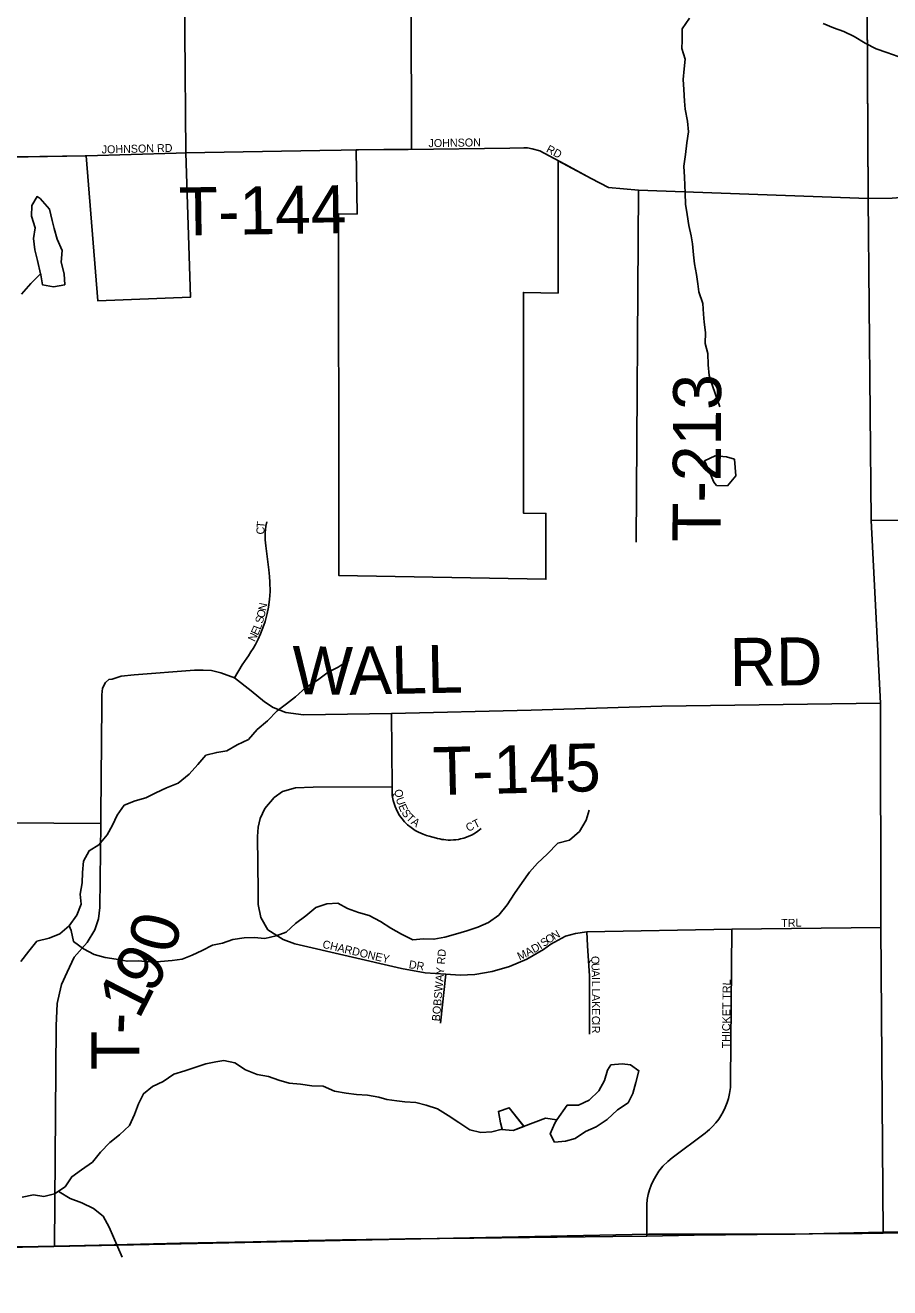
# Model space of a CAD drawing. Extents: x 1985906 to 2277390, y 930619 to 1324581.
# Drawn here: x 2182969 to 2188370, y 1089279 to 1097169 of the extents above; entities that cross this region are included whole.
import ezdxf

# ---------------------------------------------------------------- set-up
doc = ezdxf.new("R2010")
doc.units = 0
for name, color, linetype in [('GM_X_Adjacent_County', 7, 'Continuous'), ('GM_X_City_Street', 7, 'Continuous'), ('GM_X_City_Street_Text', 7, 'Continuous'), ('GM_X_Corporation', 7, 'Continuous'), ('GM_X_County', 7, 'Continuous'), ('GM_X_County_Road', 7, 'Continuous'), ('GM_X_Minor_Lake', 7, 'Continuous'), ('GM_X_Minor_River', 7, 'Continuous'), ('GM_X_Township', 7, 'Continuous'), ('GM_X_Township_Road', 7, 'Continuous'), ('GM_X_Township_Road_Text', 7, 'Continuous'), ('GM_X_Township_Subdivision', 7, 'Continuous'), ('GM_X_Township_Subdivision_Text', 7, 'Continuous')]:
    doc.layers.add(name, color=color, linetype=linetype)

msp = doc.modelspace()

# ---------------------------------------------------------------- linework, layer by layer
at = {"layer": 'GM_X_Adjacent_County'}
msp.add_lwpolyline([(2152684.2, 1089315.7), (2155648.8, 1089279), (2155988.7, 1089287.4), (2157526.2, 1089289.4), (2162837.9, 1089288.9), (2163293.5, 1089288.9), (2165782.9, 1089297.2), (2167175.5, 1089313), (2169500.9, 1089327.9), (2170986.2, 1089341.5), (2171523.4, 1089346.7), (2173015.3, 1089361), (2174790.3, 1089380.5), (2176069, 1089420.9), (2179329.1, 1089474), (2181183.6, 1089495.8), (2183148.7, 1089536.8), (2185136.7, 1089579.5), (2186862.1, 1089613.7), (2187773.1, 1089614.8), (2188330.5, 1089627.4), (2190553.2, 1089640.8)], dxfattribs=at)
at = {"layer": 'GM_X_City_Street'}
for points in [[(2183343.7, 1096352.7), (2183350.1, 1096352.8), (2183912.5, 1096369.3)], [(2185360.6, 1096393.3), (2185997.1, 1096400.8), (2186084.7, 1096403.3)], [(2186084.7, 1096403.3), (2186106, 1096403.9), (2186135.6, 1096396.8)], [(2186135.6, 1096396.8), (2186183.8, 1096385.2), (2186367.5, 1096285.4)]]:
    msp.add_lwpolyline(points, dxfattribs=at)
at = {"layer": 'GM_X_Corporation'}
for points in [[(2183954.2, 1098637.1), (2183973, 1096371.1), (2184000.8, 1095468.8), (2183422, 1095447), (2183350.1, 1096352.8), (2182744, 1096343.4), (2182748.1, 1095424), (2182616, 1095423.1), (2182620.5, 1094792.1), (2181392.5, 1094808.9), (2181386.4, 1095576.3), (2181170.6, 1095582.4), (2181171.3, 1096320.4), (2180916.7, 1096313.5), (2180907.6, 1097478.5)], [(2188226.2, 1097675.6), (2188235.7, 1096087.1), (2186799.9, 1096139.4), (2186613.2, 1096155), (2186504.3, 1096211), (2186298.6, 1096322.8), (2186298.6, 1095495.5), (2186081.6, 1095499.3), (2186081.6, 1095007.6), (2186081.6, 1094120.3), (2186221.8, 1094117.9), (2186221.8, 1093706.8), (2184928.9, 1093729.4), (2184928.9, 1094073.2), (2184927, 1095989.8), (2185042, 1095989.5), (2185037.1, 1096389.5), (2185382, 1096393.7), (2185379.8, 1097335.4)]]:
    msp.add_lwpolyline(points, dxfattribs=at)
at = {"layer": 'GM_X_County'}
msp.add_lwpolyline([(2152684.2, 1089315.7), (2155648.8, 1089279), (2155988.7, 1089287.4), (2157526.2, 1089289.4), (2162837.9, 1089288.9), (2163293.5, 1089288.9), (2165782.9, 1089297.2), (2167175.5, 1089313), (2169500.9, 1089327.9), (2170986.2, 1089341.5), (2171523.4, 1089346.7), (2173015.3, 1089361), (2174790.3, 1089380.5), (2176069, 1089420.9), (2179329.1, 1089474), (2181183.6, 1089495.8), (2183148.7, 1089536.8), (2185136.7, 1089579.5), (2186862.1, 1089613.7), (2187773.1, 1089614.8), (2188330.5, 1089627.4), (2190553.2, 1089640.8)], dxfattribs=at)
at = {"layer": 'GM_X_County_Road'}
msp.add_lwpolyline([(2182836, 1089534.5), (2183049.2, 1089536.4), (2183151.6, 1089538.7), (2183524.7, 1089547), (2183934.8, 1089557.8), (2184393.8, 1089566.7), (2184737.8, 1089573.5), (2184950.8, 1089578.6), (2185098.5, 1089580.4), (2185143.8, 1089581.1), (2185344.5, 1089584), (2185771.1, 1089588.3), (2186640.4, 1089598.6), (2186853.1, 1089602.1), (2187148.9, 1089606.9), (2187542.4, 1089612.1), (2187778.4, 1089614.2), (2187886.7, 1089615.1), (2188198.2, 1089617.4), (2188329.8, 1089619.1), (2188591.6, 1089622.4)], dxfattribs=at)
at = {"layer": 'GM_X_Minor_Lake'}
for points in [[(2183063.4, 1096086.3), (2183043.2, 1096098.1), (2183009.7, 1096043.5), (2183008.4, 1095975.2), (2183031.3, 1095903.1), (2183020, 1095836.7), (2183028.8, 1095766.5), (2183045.6, 1095698.4), (2183065.4, 1095615.3)], [(2183065.4, 1095615.3), (2183067.1, 1095608.7), (2183077.4, 1095546.1), (2183145.8, 1095534.8), (2183215.9, 1095547.6), (2183213.1, 1095615.9), (2183194.3, 1095688), (2183199.5, 1095760.4), (2183168.6, 1095832.4), (2183149.8, 1095898.4), (2183137.2, 1095948.5), (2183120.3, 1096020.7), (2183063.4, 1096086.3)], [(2183065.6, 1095615.4), (2183067.1, 1095608.7), (2183077.4, 1095546.1), (2183145.8, 1095534.8), (2183215.9, 1095547.6), (2183213.1, 1095615.9), (2183194.3, 1095688), (2183199.5, 1095760.4), (2183168.6, 1095832.4), (2183149.8, 1095898.4), (2183137.2, 1095948.5), (2183120.3, 1096020.7), (2183063.4, 1096086.3)], [(2187400.7, 1094457.9), (2187350.4, 1094471.4), (2187280, 1094478.6), (2187212.1, 1094447.7), (2187243, 1094381.8), (2187271.8, 1094313.8)], [(2187400.7, 1094457.9), (2187350.4, 1094471.4), (2187280, 1094478.6), (2187212.1, 1094447.7), (2187243, 1094381.8), (2187271.8, 1094313.8)], [(2187271.8, 1094313.8), (2187288.1, 1094291.9), (2187356.4, 1094290.7), (2187407.9, 1094353.5), (2187400.7, 1094457.9)], [(2187271.8, 1094313.8), (2187288.1, 1094291.9), (2187356.4, 1094290.7), (2187407.9, 1094353.5), (2187400.7, 1094457.9)], [(2186290.6, 1090328.5), (2186278.8, 1090308.3), (2186249.4, 1090241.7), (2186276, 1090189.8), (2186344.2, 1090194.5), (2186404.2, 1090211.2), (2186470, 1090256), (2186535.9, 1090284.8), (2186605.7, 1090329.7), (2186669.3, 1090390.6), (2186735, 1090435.4), (2186764.5, 1090493.9), (2186783.9, 1090562.4), (2186803.2, 1090634.9), (2186750.6, 1090672.5), (2186698.4, 1090678), (2186628.2, 1090671.3)], [(2186628.2, 1090671.3), (2186606.5, 1090638.9), (2186587.1, 1090574.5), (2186553.6, 1090509.9), (2186492, 1090451), (2186426.1, 1090420.2), (2186353.9, 1090419.5), (2186289.9, 1090328.7)], [(2186628.2, 1090671.3), (2186606.5, 1090638.9), (2186587.1, 1090574.5), (2186553.6, 1090509.9), (2186492, 1090451), (2186426.1, 1090420.2), (2186353.9, 1090419.5), (2186290.6, 1090328.5)], [(2186083.9, 1090287.3), (2185992.9, 1090403.8), (2185924.9, 1090381), (2185937.7, 1090308.9), (2185948.3, 1090271)], [(2186083.2, 1090288.2), (2185992.9, 1090403.8), (2185924.9, 1090381), (2185937.7, 1090308.9), (2185948.4, 1090270.8)], [(2185948.1, 1090270.8), (2185944.9, 1090267.3), (2186018.4, 1090261.5), (2186086.4, 1090288.3)], [(2185948.3, 1090271), (2185944.9, 1090267.3), (2186018.4, 1090261.5), (2186083.9, 1090287.3)]]:
    msp.add_lwpolyline(points, dxfattribs=at)
at = {"layer": 'GM_X_Minor_River'}
for points in [[(2187119.1, 1097213.1), (2187073.7, 1097146.3), (2187072.5, 1097074), (2187071, 1097023.8), (2187091.8, 1096957.7), (2187086.5, 1096897.4), (2187079.2, 1096831), (2187083.9, 1096766.8), (2187088.8, 1096694.5), (2187091.3, 1096644.3), (2187106.2, 1096570.1), (2187113, 1096503.9), (2187101.7, 1096433.4), (2187094.5, 1096361), (2187083.2, 1096288.6), (2187088, 1096220.3)], [(2188422.3, 1096972.8), (2188351.8, 1096998.1), (2188285.3, 1097021.5), (2188216.7, 1097056.8), (2188148, 1097098.2), (2188083.4, 1097129.7), (2188018.9, 1097153), (2187954.4, 1097180.4)], [(2187088, 1096220.3), (2187090.6, 1096170.1), (2187091.1, 1096119.9), (2187093.9, 1096051.6), (2187104.7, 1095985.4), (2187115.5, 1095917.3), (2187130.2, 1095853.1), (2187138.8, 1095803), (2187143.6, 1095734.8), (2187150.2, 1095678.6), (2187163, 1095612.4), (2187171.7, 1095552.3), (2187178.3, 1095502.1), (2187203.2, 1095430.1), (2187205.9, 1095363.8), (2187210.5, 1095313.6), (2187219.3, 1095249.4), (2187218, 1095181.1), (2187232.8, 1095117), (2187235.6, 1095046.7), (2187242.3, 1094980.5), (2187263.1, 1094916.4), (2187308.7, 1094784.3)], [(2183065.5, 1095615.2), (2183005.1, 1095555.3), (2182945.6, 1095488.3)], [(2182941.2, 1091318.8), (2182990.7, 1091383.5), (2183042.3, 1091444.3), (2183118.3, 1091463.1), (2183186.3, 1091489.9), (2183244, 1091540.7), (2183291.4, 1091607.4), (2183318.8, 1091676), (2183312.1, 1091738.2), (2183325.4, 1091810.6), (2183326.8, 1091874.9), (2183334.1, 1091945.2), (2183369.5, 1092009.9), (2183429.3, 1092046.6), (2183480.9, 1092109.4), (2183514.3, 1092170), (2183543.8, 1092232.5), (2183587.3, 1092295.2), (2183655.2, 1092322), (2183723.3, 1092340.7), (2183785.2, 1092371.5), (2183851, 1092404.3), (2183925, 1092433.1), (2183992.6, 1092488.1), (2184048.2, 1092548.8), (2184097.8, 1092607.6), (2184165.8, 1092624.3), (2184227.9, 1092635), (2184293.7, 1092671.8), (2184363.6, 1092704.6), (2184417.2, 1092767.4), (2184482.8, 1092822.3), (2184542.4, 1092885.2), (2184602.1, 1092927.9), (2184657.8, 1092972.7), (2184721.5, 1093029.6), (2184795.2, 1093076.5), (2184860.9, 1093125.3), (2184924.8, 1093158.1), (2184992.6, 1093203)], [(2183244, 1091540.7), (2183256.3, 1091512.7), (2183271.1, 1091442.6), (2183333.7, 1091397), (2183400.3, 1091361.6), (2183468.8, 1091342.2), (2183537.1, 1091332.8), (2183605.5, 1091319.4), (2183673.7, 1091322.1), (2183741.9, 1091316.8), (2183814.2, 1091317.6), (2183886.3, 1091324.3), (2183950.5, 1091333), (2184012.4, 1091357.7), (2184074.3, 1091386.4), (2184138.2, 1091419.2), (2184202.3, 1091431.9), (2184266.3, 1091454.6), (2184336.4, 1091465.4), (2184398.6, 1091468), (2184466.8, 1091462.7), (2184536.9, 1091477.5), (2184598.9, 1091502.2), (2184658.5, 1091555), (2184722.2, 1091603.8), (2184783.9, 1091654.7), (2184853.9, 1091677.5), (2184922.1, 1091682.2), (2184982.6, 1091648.6), (2185051.1, 1091625.2), (2185117.5, 1091605.8), (2185188.1, 1091568.4), (2185252.8, 1091526.9), (2185319.4, 1091489.4), (2185390, 1091454), (2185458.2, 1091458.7), (2185522.4, 1091457.3), (2185590.5, 1091470), (2185656.5, 1091488.8), (2185728.5, 1091509.6), (2185796.5, 1091532.3), (2185862.5, 1091561.1), (2185928.2, 1091608), (2185979.7, 1091672.8), (2186025.1, 1091743.5), (2186074.6, 1091812.3), (2186120, 1091877), (2186169.6, 1091931.7), (2186229.3, 1091988.5), (2186296.8, 1092057.5), (2186368.8, 1092076.3), (2186432.5, 1092131.2), (2186473.9, 1092201.9), (2186493.3, 1092264.3)], [(2182950.5, 1089844.9), (2183020.6, 1089859.7), (2183084.9, 1089850.3), (2183153, 1089865.1), (2183218.8, 1089909.9), (2183260.3, 1089972.6), (2183320, 1090015.3), (2183389.7, 1090064.2), (2183439.3, 1090127), (2183496.8, 1090187.8), (2183558.5, 1090234.6), (2183620.1, 1090293.5), (2183651.5, 1090362.1), (2183676.9, 1090428.6), (2183708.4, 1090491.2), (2183764.1, 1090535.9), (2183830, 1090568.7), (2183897.7, 1090613.6), (2183965.7, 1090634.3), (2184035.7, 1090657.1), (2184097.7, 1090677.8), (2184159.8, 1090690.5), (2184209.9, 1090699), (2184278.3, 1090683.7), (2184344.9, 1090640.2), (2184417.5, 1090610.8), (2184489.9, 1090599.5), (2184554.3, 1090576), (2184618.7, 1090558.6), (2184689, 1090551.3), (2184759.3, 1090541.9), (2184829.6, 1090538.6), (2184902.2, 1090507.2), (2184974.5, 1090495.9), (2185038.8, 1090486.5), (2185107.1, 1090483.2), (2185177.5, 1090469.9), (2185227.8, 1090456.3), (2185290.1, 1090446.9), (2185340.3, 1090441.4), (2185408.6, 1090436.1), (2185473, 1090420.6), (2185545.5, 1090397.3), (2185612.1, 1090355.8), (2185678.8, 1090312.3), (2185747.5, 1090266.8), (2185815.9, 1090249.4), (2185884.1, 1090254.1), (2185948.1, 1090270.8)], [(2186290.6, 1090328.5), (2186220.3, 1090339.8), (2186081.5, 1090286.5)], [(2183575, 1089470.9), (2183494.3, 1089657.7), (2183455.5, 1089725.6), (2183394.7, 1089775.1), (2183322.1, 1089810.6), (2183249.6, 1089835.9), (2183181, 1089879.4)]]:
    msp.add_lwpolyline(points, dxfattribs=at)
at = {"layer": 'GM_X_Township'}
msp.add_lwpolyline([(2190553.2, 1089640.8), (2188330.5, 1089627.4), (2187773.1, 1089614.8), (2186862.1, 1089613.7), (2185136.7, 1089579.5), (2183148.7, 1089536.8), (2181183.6, 1089495.8), (2179329.1, 1089474), (2176069, 1089420.9), (2174790.3, 1089380.5), (2173015.3, 1089361), (2171523.4, 1089346.7), (2170986.2, 1089341.5), (2169500.9, 1089327.9), (2167175.5, 1089313), (2165782.9, 1089297.2), (2165762.3, 1094617.3), (2165737.7, 1097252.4), (2165747.4, 1098285.3), (2165731.3, 1102754.3), (2165719.4, 1105115.3), (2165679.9, 1110362.3), (2165650.7, 1113722.2)], dxfattribs=at)
at = {"layer": 'GM_X_Township_Road'}
for points in [[(2188235.7, 1096087.1), (2188226.3, 1097666.2), (2188226.3, 1097668.2)], [(2182774.8, 1096343.9), (2183343.7, 1096352.7)], [(2183912.5, 1096369.3), (2183973, 1096371.1), (2184809.9, 1096386), (2184942.2, 1096388.4), (2185050.3, 1096389.6)], [(2185050.3, 1096389.6), (2185360.6, 1096393.3)], [(2186367.5, 1096285.4), (2186504.3, 1096211), (2186613.2, 1096155), (2186799.9, 1096139.4), (2188235.7, 1096087.1)], [(2186786.8, 1093937.6), (2186799.9, 1096139.4)], [(2188235.7, 1096087.1), (2188385.6, 1096087.5), (2188597.5, 1096104.2), (2188691.5, 1096102.5), (2190830.9, 1095964.3), (2191822.6, 1095899.1), (2191946.6, 1095889.4), (2192064.6, 1095879.7), (2192346.5, 1095868.5), (2192658, 1095922.6)], [(2188313, 1092932.3), (2188253.7, 1094074.4), (2188235.7, 1096087.1)], [(2188253.7, 1094074.4), (2191418.4, 1094076.6), (2192655.8, 1094119.7)], [(2183441.5, 1092231.7), (2183447.7, 1092922.2), (2183447.7, 1092984.2), (2183451.1, 1093026.1), (2183471.2, 1093061.2), (2183491.3, 1093079.7), (2183512.8, 1093083.3), (2183568.8, 1093100.6), (2183649.1, 1093110.4), (2184027, 1093137.8), (2184079.9, 1093139.7), (2184132.8, 1093135.8), (2184191.5, 1093122.1), (2184275.7, 1093090.8), (2184381.5, 1093008.5), (2184463.7, 1092940), (2184518.6, 1092904.7), (2184596.9, 1092873.4), (2184706.6, 1092859.7), (2185257.6, 1092868.1), (2186130.7, 1092888.2), (2186946.2, 1092913.7), (2188313, 1092932.3)], [(2188329.8, 1089619.1), (2188315.1, 1091530.7), (2188313, 1092932.3)], [(2181203.4, 1092168.4), (2182015.6, 1092181.8), (2182559, 1092187.5), (2183441, 1092180.2), (2183441.5, 1092231.7)], [(2183151.6, 1089538.7), (2183161.5, 1090916.5), (2183168.5, 1091055.6), (2183184.2, 1091119.9), (2183196.3, 1091173.8), (2183231.1, 1091250.3), (2183274.6, 1091344.2), (2183356.3, 1091436.4), (2183403.2, 1091516.4), (2183427.6, 1091584.2), (2183436.2, 1091655.5), (2183441, 1092180.2)]]:
    msp.add_lwpolyline(points, dxfattribs=at)
at = {"layer": 'GM_X_Township_Subdivision'}
for points in [[(2184275.7, 1093090.8), (2184324.1, 1093172.9), (2184352.8, 1093213.9), (2184363.8, 1093229.2), (2184379.4, 1093252.2), (2184393.2, 1093274.6), (2184407.7, 1093299.7), (2184424.9, 1093333.3), (2184439.4, 1093365.2), (2184454, 1093402.4), (2184467.4, 1093442.6), (2184480.5, 1093492.5), (2184488.3, 1093531.8), (2184494.9, 1093580.2), (2184498.4, 1093631.2), (2184498.2, 1093687.7), (2184495.8, 1093724.4), (2184490.7, 1093766.5), (2184472.5, 1093915.5), (2184470.2, 1093933.7), (2184468.6, 1093953.4), (2184467.9, 1093974), (2184468.4, 1093996.3), (2184470, 1094017.1), (2184472.7, 1094038.2), (2184477.9, 1094065.3)], [(2185818.5, 1092148.5), (2185797.5, 1092132.1), (2185775.3, 1092117.8), (2185757.1, 1092108), (2185741.1, 1092100.6), (2185725.1, 1092094.4), (2185708.8, 1092089.1), (2185688.4, 1092083.8), (2185676, 1092081.3), (2185658.8, 1092078.8), (2185644, 1092077.4), (2185625.6, 1092076.8), (2185611.6, 1092077), (2185597.7, 1092077.9), (2185584.3, 1092079.4), (2185571.7, 1092081.3), (2185558.4, 1092084), (2185545.5, 1092087.2), (2185538.7, 1092089.1), (2185493.5, 1092102), (2185476.6, 1092106.4), (2185454.9, 1092113.6), (2185426.3, 1092125.9), (2185405.1, 1092137.5), (2185379.5, 1092154.7), (2185358, 1092172.5), (2185339.5, 1092190.8), (2185324, 1092208.9), (2185308.2, 1092230.9), (2185292.9, 1092257.3), (2185279.5, 1092287.2), (2185268, 1092324), (2185262.2, 1092354.4), (2185261.8, 1092409.7), (2185257.6, 1092868.1)], [(2185596, 1091238.3), (2185467.8, 1091246.7), (2185318.9, 1091275), (2184653.4, 1091428.8), (2184581.4, 1091455.6), (2184485.2, 1091516), (2184440.7, 1091593.7), (2184424.1, 1091674.2), (2184424.3, 1091756.4), (2184419.3, 1092099.8), (2184424.3, 1092156.7), (2184437.7, 1092212), (2184466.2, 1092274), (2184524.8, 1092342.7), (2184576.7, 1092381.2), (2184657.1, 1092403), (2184767.7, 1092408), (2185261.8, 1092409.7)], [(2185596, 1091238.3), (2185687.1, 1091233.3), (2185778.5, 1091237.7), (2185887.2, 1091255.2), (2185995.6, 1091286.7), (2186101.9, 1091333), (2186206.5, 1091392.7), (2186252.5, 1091427.2), (2186344.5, 1091477), (2186405.9, 1091492.3), (2186478.7, 1091503.9), (2187383.5, 1091519.2), (2188315.1, 1091530.7)], [(2186494, 1090863.6), (2186494, 1090982.4), (2186494, 1091227.8), (2186482.5, 1091415.7), (2186478.7, 1091503.9)], [(2186853.1, 1089602.1), (2186851.6, 1089798.7), (2186855.2, 1089831.4), (2186860.8, 1089860.8), (2186869.2, 1089891.3), (2186879.2, 1089919.3), (2186891.2, 1089946.2), (2186907.8, 1089976.8), (2186928.1, 1090007.4), (2186953.1, 1090038), (2186983.3, 1090068.2), (2187010.7, 1090090.7), (2187216.7, 1090245.9), (2187230.8, 1090257.1), (2187244.4, 1090268.9), (2187263.2, 1090287), (2187284.4, 1090310.7), (2187301.9, 1090333.6), (2187315.7, 1090354.3), (2187329.9, 1090379.1), (2187342.5, 1090405.3), (2187354.6, 1090436.5), (2187362.5, 1090462.6), (2187369.4, 1090493.9), (2187374.4, 1090530.8), (2187375.8, 1090572.2), (2187383.5, 1091519.2)], [(2185563.8, 1090932.6), (2185596, 1091238.3)]]:
    msp.add_lwpolyline(points, dxfattribs=at)

# ---------------------------------------------------------------- texts
at = {"layer": 'GM_X_City_Street_Text'}
for s, rotation, p in [('JOHNSON RD', 1.33151, (2183447.4, 1096367.6)), ('JOHNSON', 0.91235, (2185489.1, 1096407.2)), ('RD', 332.09328, (2186219.6, 1096379.7))]:
    msp.add_text(s, height=50, rotation=rotation, dxfattribs=at).set_placement(p)
at = {"layer": 'GM_X_Township_Road_Text'}
for s, rotation, p in [('T-144', 0.84207, (2183930.4, 1095855.2)), ('T-213', 89.71822, (2187312.3, 1093940)), ('RD', 0.49364, (2187371.4, 1093039.8)), ('W', 359.08144, (2184634.6, 1092989.6)), ('A', 1.23934, (2184994.5, 1092984.1)), ('L', 1.20867, (2185258.4, 1092989.8)), ('L', 1.20867, (2185482.7, 1092994.6)), ('T-145', 1.41013, (2185519.4, 1092357.2)), ('0', 75.51946, (2183897.4, 1091356.7)), ('9', 57.94111, (2183759.8, 1091108.2)), ('1', 62.97878, (2183679.3, 1090949.7)), ('-', 87.5952, (2183682.7, 1090859.3)), ('T', 89.87999, (2183682.3, 1090638))]:
    msp.add_text(s, height=300, rotation=rotation, dxfattribs=at).set_placement(p)
at = {"layer": 'GM_X_Township_Subdivision_Text'}
for s, rotation, p in [('T', 85.02078, (2184463.9, 1094025)), ('C', 89.12569, (2184463.4, 1093986.4)), ('O', 75.24622, (2184461.3, 1093461.1)), ('N', 78.55393, (2184473.3, 1093506.7)), ('L', 69.65498, (2184438.4, 1093389)), ('S', 75.05185, (2184452.2, 1093426.9)), ('N', 64.7058, (2184402.7, 1093313.1)), ('E', 64.7058, (2184421.5, 1093352.8)), ('Q', 273.73994, (2185277.3, 1092392.9)), ('U', 288.79047, (2185283, 1092335)), ('E', 293.20431, (2185298.7, 1092289.4)), ('S', 304.47094, (2185317.7, 1092247.7)), ('T', 316.48429, (2185345, 1092210)), ('A', 323.78315, (2185375.9, 1092181.3)), ('CT', 26.56505, (2185736.8, 1092127.3)), ('TRL', 2.20131, (2187693.2, 1091532)), ('CHARDONEY', 346.75905, (2184822.6, 1091404.2)), ('I', 32.65114, (2186188.8, 1091392.7)), ('S', 36.53146, (2186210.4, 1091406.7)), ('O', 32.53824, (2186237.9, 1091427.1)), ('N', 30.2816, (2186274.6, 1091450.5)), ('BOBSWAY RD', 85.0282, (2185559, 1090942.6)), ('M', 25.15555, (2186057.6, 1091324.5)), ('A', 28.31925, (2186108.1, 1091348.3)), ('D', 29.1264, (2186147.5, 1091369.6)), ('DR', 351.01969, (2185363.1, 1091276.7)), ('Q', 272.01109, (2186504.9, 1091351.6)), ('U', 272.02125, (2186506.4, 1091307.6)), ('A', 271.42064, (2186507.9, 1091263.8)), ('I', 270.56814, (2186509, 1091220)), ('L', 270.05466, (2186509.3, 1091198.1)), ('L', 269.99561, (2186509.3, 1091149.7)), ('THICKET TRL', 89.35661, (2187371.8, 1090774.7)), ('A', 269.99284, (2186509.3, 1091114.5)), ('K', 269.99284, (2186509.3, 1091070.5)), ('C', 269.99405, (2186509.3, 1090978.2)), ('E', 269.99561, (2186509.3, 1091026.5)), ('I', 270, (2186509.3, 1090938.6)), ('R', 269.99405, (2186509.3, 1090916.6))]:
    msp.add_text(s, height=50, rotation=rotation, dxfattribs=at).set_placement(p)

doc.saveas('drawing.dxf')
